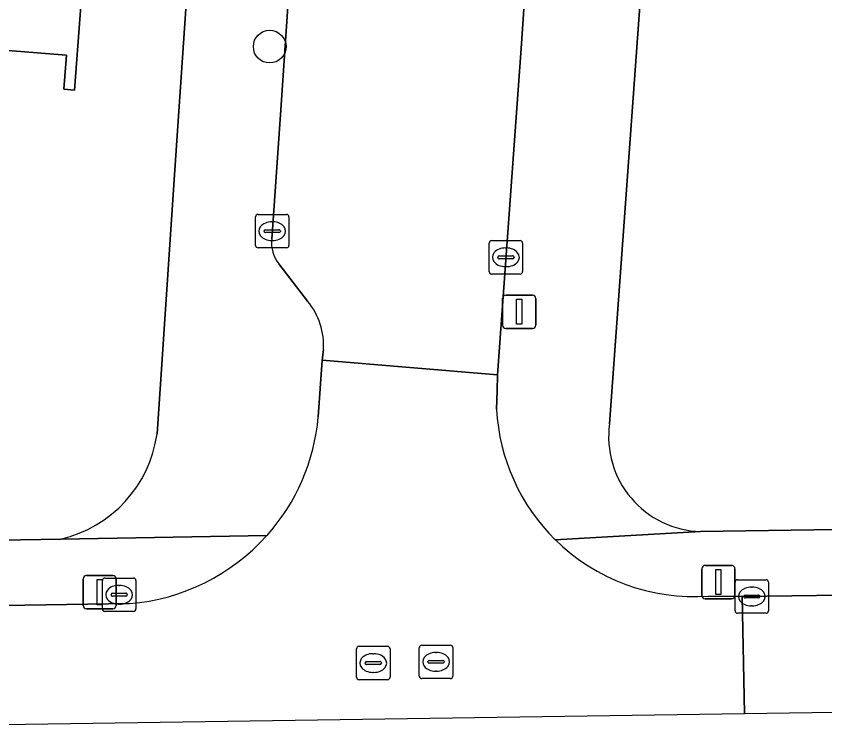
# Model space of a CAD drawing. Extents: x 161848 to 162726, y 385382 to 386521.
# Drawn here: x 162206.79 to 162230.99, y 385385.22 to 385406.67 of the extents above; entities that cross this region are included whole.
import ezdxf

# ---------------------------------------------------------------- set-up
doc = ezdxf.new("R2010")
doc.units = 0
for name, color, linetype in [('IMGEO_Boom', 7, 'Continuous'), ('IMGEO_Erf', 7, 'Continuous'), ('IMGEO_Groenvoorziening', 7, 'Continuous'), ('IMGEO_Kolk', 7, 'Continuous'), ('IMGEO_Lichtmast', 7, 'Continuous'), ('IMGEO_Pand', 7, 'Continuous'), ('IMGEO_Rijbaan_lokaal_open', 7, 'Continuous'), ('IMGEO_Rioolput', 7, 'Continuous'), ('IMGEO_Voetpad_open', 7, 'Continuous')]:
    doc.layers.add(name, color=color, linetype=linetype)

msp = doc.modelspace()

# ---------------------------------------------------------------- linework, layer by layer
at = {"layer": 'IMGEO_Boom'}
msp.add_circle((162214.377, 385405.762), 0.489, dxfattribs=at)
at = {"layer": 'IMGEO_Erf'}
for points in [[(162212.763, 385420.051), (162209.722, 385420.257), (162208.537, 385404.462), (162208.217, 385404.486), (162208.297, 385405.512), (162201.926, 385406.012), (162201.359, 385397.833), (162201.135, 385397.849), (162201.197, 385398.751), (162194.551, 385399.211), (162188.049, 385399.662), (162187.98, 385398.667), (162187.647, 385398.69), (162188.186, 385406.464), (162185.19, 385406.672), (162182.274, 385406.874), (162181.734, 385399.081), (162181.461, 385399.1), (162181.529, 385400.081), (162174.951, 385400.537)], [(162211.006, 385394.174), (162211.533, 385401.928), (162212.763, 385420.051)], [(162063.562, 385388.628), (162063.645, 385388.627), (162208.129, 385391.024)]]:
    msp.add_lwpolyline(points, dxfattribs=at)
msp.add_arc((162207.272, 385394.695), 3.77, 283.1354, 352.0516, dxfattribs=at)
at = {"layer": 'IMGEO_Groenvoorziening'}
for points in [[(162227.271, 385391.248), (162241.486, 385391.457), (162250.499, 385527.157), (162261.965, 385526.444), (162262.479, 385534.283), (162237.367, 385535.933)], [(162234.018, 385534.066), (162225.467, 385407.267), (162224.546, 385394.477)]]:
    msp.add_lwpolyline(points, dxfattribs=at)
msp.add_arc((162227.356, 385394.084), 2.838, 172.0487, 268.2743, dxfattribs=at)
at = {"layer": 'IMGEO_Kolk'}
for p, q in [((162214.028, 385400.74), (162214.88, 385400.74)), ((162213.953, 385399.814), (162213.953, 385400.666)), ((162214.441, 385400.52), (162214.466, 385400.52)), ((162214.954, 385400.666), (162214.954, 385399.814)), ((162214.212, 385400.234), (162214.212, 385400.246)), ((162214.65, 385400.197), (162214.252, 385400.197)), ((162214.255, 385400.283), (162214.653, 385400.283)), ((162214.696, 385400.246), (162214.696, 385400.234)), ((162214.464, 385399.96), (162214.439, 385399.96)), ((162221.019, 385399.957), (162221.871, 385399.957)), ((162214.88, 385399.74), (162214.028, 385399.74)), ((162220.944, 385399.031), (162220.944, 385399.883)), ((162221.432, 385399.737), (162221.457, 385399.737)), ((162221.945, 385399.883), (162221.945, 385399.031)), ((162221.203, 385399.451), (162221.203, 385399.463)), ((162221.246, 385399.5), (162221.644, 385399.5)), ((162221.687, 385399.463), (162221.687, 385399.451)), ((162221.641, 385399.414), (162221.243, 385399.414)), ((162221.455, 385399.177), (162221.43, 385399.177)), ((162221.871, 385398.957), (162221.019, 385398.957)), ((162209.373, 385388.932), (162209.373, 385389.784)), ((162209.448, 385389.858), (162210.3, 385389.858)), ((162210.374, 385389.784), (162210.374, 385388.932)), ((162228.375, 385389.805), (162229.227, 385389.805)), ((162209.861, 385389.638), (162209.886, 385389.638)), ((162228.3, 385388.879), (162228.3, 385389.731)), ((162228.788, 385389.585), (162228.813, 385389.585)), ((162229.301, 385389.731), (162229.301, 385388.879)), ((162209.632, 385389.352), (162209.632, 385389.364)), ((162210.07, 385389.315), (162209.672, 385389.315)), ((162209.675, 385389.401), (162210.073, 385389.401)), ((162210.116, 385389.364), (162210.116, 385389.352)), ((162228.559, 385389.299), (162228.559, 385389.311)), ((162228.602, 385389.348), (162229, 385389.348)), ((162229.043, 385389.311), (162229.043, 385389.299)), ((162209.884, 385389.078), (162209.859, 385389.078)), ((162228.997, 385389.262), (162228.599, 385389.262)), ((162210.3, 385388.858), (162209.448, 385388.858)), ((162228.811, 385389.025), (162228.786, 385389.025)), ((162229.227, 385388.805), (162228.375, 385388.805))]:
    msp.add_line(p, q, dxfattribs=at)
for points in [[(162214.028, 385400.74), (162214.88, 385400.74)], [(162213.953, 385399.814), (162213.953, 385400.666)], [(162214.954, 385400.666), (162214.954, 385399.814)], [(162221.019, 385399.957), (162221.871, 385399.957)], [(162214.88, 385399.74), (162214.028, 385399.74)], [(162220.944, 385399.031), (162220.944, 385399.883)], [(162221.945, 385399.883), (162221.945, 385399.031)], [(162221.871, 385398.957), (162221.019, 385398.957)], [(162209.373, 385388.932), (162209.373, 385389.784)], [(162209.448, 385389.858), (162210.3, 385389.858)], [(162210.374, 385389.784), (162210.374, 385388.932)], [(162228.375, 385389.805), (162229.227, 385389.805)], [(162228.3, 385388.879), (162228.3, 385389.731)], [(162229.301, 385389.731), (162229.301, 385388.879)], [(162210.3, 385388.858), (162209.448, 385388.858)], [(162229.227, 385388.805), (162228.375, 385388.805)]]:
    msp.add_lwpolyline(points, dxfattribs=at)
for centre, radius, start, end in [((162214.03, 385400.664), 0.0765, 91.552, 178.448), ((162214.03, 385400.664), 0.0765, 91.552, 178.448), ((162214.878, 385400.664), 0.0765, 1.552, 88.448), ((162214.878, 385400.664), 0.0765, 1.552, 88.448), ((162214.252, 385400.243), 0.0403, 85.8775, 175.7526), ((162214.249, 385400.233), 0.0366, 178.938, 274.7102), ((162214.653, 385400.24), 0.043, 264.8664, 352.4533), ((162214.657, 385400.245), 0.0386, 1.7309, 96.639), ((162221.021, 385399.881), 0.0765, 91.552, 178.448), ((162221.021, 385399.881), 0.0765, 91.552, 178.448), ((162221.869, 385399.881), 0.0765, 1.552, 88.448), ((162221.869, 385399.881), 0.0765, 1.552, 88.448), ((162214.03, 385399.816), 0.0765, 181.552, 268.448), ((162214.03, 385399.816), 0.0765, 181.552, 268.448), ((162214.878, 385399.816), 0.0765, 271.552, 358.448), ((162214.878, 385399.816), 0.0765, 271.552, 358.448), ((162221.243, 385399.46), 0.0403, 85.8775, 175.7526), ((162221.648, 385399.462), 0.0386, 1.7309, 96.639), ((162221.24, 385399.45), 0.0366, 178.938, 274.7102), ((162221.644, 385399.457), 0.043, 264.8664, 352.4533), ((162221.021, 385399.033), 0.0765, 181.552, 268.448), ((162221.021, 385399.033), 0.0765, 181.552, 268.448), ((162221.869, 385399.033), 0.0765, 271.552, 358.448), ((162221.869, 385399.033), 0.0765, 271.552, 358.448), ((162209.45, 385389.782), 0.0765, 91.552, 178.448), ((162209.45, 385389.782), 0.0765, 91.552, 178.448), ((162210.298, 385389.782), 0.0765, 1.552, 88.448), ((162210.298, 385389.782), 0.0765, 1.552, 88.448), ((162228.377, 385389.729), 0.0765, 91.552, 178.448), ((162228.377, 385389.729), 0.0765, 91.552, 178.448), ((162229.225, 385389.729), 0.0765, 1.552, 88.448), ((162229.225, 385389.729), 0.0765, 1.552, 88.448), ((162209.672, 385389.361), 0.0403, 85.8775, 175.7526), ((162209.669, 385389.351), 0.0366, 178.938, 274.7102), ((162210.073, 385389.358), 0.043, 264.8664, 352.4533), ((162210.077, 385389.363), 0.0386, 1.7309, 96.639), ((162228.599, 385389.308), 0.0403, 85.8775, 175.7526), ((162228.596, 385389.298), 0.0366, 178.938, 274.7102), ((162229, 385389.305), 0.043, 264.8664, 352.4533), ((162229.004, 385389.31), 0.0386, 1.7309, 96.639), ((162209.45, 385388.934), 0.0765, 181.552, 268.448), ((162209.45, 385388.934), 0.0765, 181.552, 268.448), ((162210.298, 385388.934), 0.0765, 271.552, 358.448), ((162210.298, 385388.934), 0.0765, 271.552, 358.448), ((162228.377, 385388.881), 0.0765, 181.552, 268.448), ((162228.377, 385388.881), 0.0765, 181.552, 268.448), ((162229.225, 385388.881), 0.0765, 271.552, 358.448), ((162229.225, 385388.881), 0.0765, 271.552, 358.448)]:
    msp.add_arc(centre, radius, start, end, dxfattribs=at)
for centre, major_axis, ratio, start_param, end_param in [((162214.44, 385400.24), (-0.387, 0.002), 0.722429, 4.712389, 7.853982), ((162214.465, 385400.24), (-0.39, 0.002), 0.717154, 1.570796, 4.712389), ((162221.431, 385399.457), (-0.387, 0.002), 0.722429, 4.712389, 7.853982), ((162221.456, 385399.457), (-0.39, 0.002), 0.717154, 1.570796, 4.712389), ((162209.86, 385389.358), (-0.387, 0.002), 0.722429, 4.712389, 7.853982), ((162209.885, 385389.358), (-0.39, 0.002), 0.717154, 1.570796, 4.712389), ((162228.787, 385389.305), (-0.387, 0.002), 0.722429, 4.712389, 7.853982), ((162228.812, 385389.305), (-0.39, 0.002), 0.717154, 1.570796, 4.712389)]:
    msp.add_ellipse(centre, major_axis=major_axis, ratio=ratio, start_param=start_param, end_param=end_param, dxfattribs=at)
at = {"layer": 'IMGEO_Lichtmast'}
for p, q in [((162221.446, 385398.326), (162222.236, 385398.326)), ((162222.236, 385398.326), (162221.446, 385398.326)), ((162221.346, 385397.426), (162221.346, 385398.226)), ((162221.346, 385398.226), (162221.346, 385397.426)), ((162222.336, 385398.226), (162222.336, 385397.426)), ((162222.336, 385397.426), (162222.336, 385398.226)), ((162222.236, 385397.326), (162221.446, 385397.326)), ((162221.446, 385397.326), (162222.236, 385397.326)), ((162227.307, 385389.337), (162227.307, 385390.137)), ((162227.307, 385390.137), (162227.307, 385389.337)), ((162227.407, 385390.237), (162228.197, 385390.237)), ((162228.197, 385390.237), (162227.407, 385390.237)), ((162228.297, 385390.137), (162228.297, 385389.337)), ((162228.297, 385389.337), (162228.297, 385390.137)), ((162208.796, 385389.035), (162208.796, 385389.835)), ((162208.796, 385389.835), (162208.796, 385389.035)), ((162208.896, 385389.935), (162209.686, 385389.935)), ((162209.686, 385389.935), (162208.896, 385389.935)), ((162209.786, 385389.835), (162209.786, 385389.035)), ((162209.786, 385389.035), (162209.786, 385389.835)), ((162228.197, 385389.237), (162227.407, 385389.237)), ((162227.407, 385389.237), (162228.197, 385389.237)), ((162209.686, 385388.935), (162208.896, 385388.935)), ((162208.896, 385388.935), (162209.686, 385388.935))]:
    msp.add_line(p, q, dxfattribs=at)
for points in [[(162221.766, 385398.201), (162221.916, 385398.201), (162221.916, 385397.451), (162221.766, 385397.451), (162221.766, 385398.201)], [(162227.727, 385390.112), (162227.877, 385390.112), (162227.877, 385389.362), (162227.727, 385389.362), (162227.727, 385390.112)], [(162209.216, 385389.81), (162209.366, 385389.81), (162209.366, 385389.06), (162209.216, 385389.06), (162209.216, 385389.81)]]:
    msp.add_lwpolyline(points, dxfattribs=at)
for centre, start, end in [((162221.446, 385398.226), 90, 180), ((162221.446, 385398.226), 90, 180), ((162222.236, 385398.226), 0, 90), ((162222.236, 385398.226), 360, 90), ((162221.446, 385397.426), 180, 270), ((162221.446, 385397.426), 180, 270), ((162222.236, 385397.426), 270, 0), ((162222.236, 385397.426), 270, 0), ((162227.407, 385390.137), 90, 180), ((162227.407, 385390.137), 90, 180), ((162228.197, 385390.137), 0, 90), ((162228.197, 385390.137), 360, 90), ((162208.896, 385389.835), 90, 180), ((162208.896, 385389.835), 90, 180), ((162209.686, 385389.835), 0, 90), ((162209.686, 385389.835), 360, 90), ((162227.407, 385389.337), 180, 270), ((162227.407, 385389.337), 180, 270), ((162228.197, 385389.337), 270, 0), ((162228.197, 385389.337), 270, 0), ((162208.896, 385389.035), 180, 270), ((162208.896, 385389.035), 180, 270), ((162209.686, 385389.035), 270, 0), ((162209.686, 385389.035), 270, 0)]:
    msp.add_arc(centre, 0.1, start, end, dxfattribs=at)
at = {"layer": 'IMGEO_Pand'}
msp.add_lwpolyline([(162194.551, 385399.211), (162201.197, 385398.751), (162201.135, 385397.849), (162201.359, 385397.833), (162201.926, 385406.012), (162208.297, 385405.512), (162208.217, 385404.486), (162208.537, 385404.462), (162209.722, 385420.257), (162204.732, 385420.564), (162202.699, 385420.689), (162202.438, 385417.349), (162201.814, 385409.364), (162195.279, 385409.817)], close=True, dxfattribs=at)
at = {"layer": 'IMGEO_Rijbaan_lokaal_open'}
for points in [[(162215.984, 385396.685), (162215.945, 385396.377), (162221.191, 385395.939), (162221.906, 385405.85), (162230.36, 385531.483)], [(162217.265, 385441.519), (162214.707, 385403.873), (162214.438, 385400.003)], [(162214.648, 385399.26), (162215.512, 385398.141)], [(162221.164, 385394.907), (162221.178, 385395.458), (162221.191, 385395.939), (162215.945, 385396.377), (162215.829, 385394.685)], [(162228.585, 385385.805), (162228.585, 385385.805), (162228.516, 385389.301), (162227.501, 385389.316)], [(162210.187, 385389.095), (162189.49, 385388.764), (162189.582, 385385.225), (162189.582, 385385.225), (162228.585, 385385.805)]]:
    msp.add_lwpolyline(points, dxfattribs=at)
msp.add_lwpolyline([(162263.481, 385386.324), (162263.481, 385386.324), (162263.43, 385389.776), (162228.516, 385389.301), (162228.585, 385385.805), (162228.585, 385385.805)], close=True, dxfattribs=at)
for centre, radius, start, end in [((162215.452, 385399.888), 1.021, 173.5586, 218.006), ((162213.924, 385396.822), 2.065, 356.2075, 39.7154), ((162227.076, 385395.222), 5.92, 183.053, 225.416), ((162209.705, 385395.222), 6.148, 318.2179, 354.9853), ((162209.7, 385395.237), 6.161, 274.5357, 318.1466), ((162227.076, 385395.219), 5.918, 225.3855, 274.1149)]:
    msp.add_arc(centre, radius, start, end, dxfattribs=at)
at = {"layer": 'IMGEO_Rioolput'}
for p, q in [((162218.929, 385387.849), (162219.781, 385387.849)), ((162216.976, 385386.888), (162216.976, 385387.74)), ((162217.051, 385387.814), (162217.903, 385387.814)), ((162217.977, 385387.74), (162217.977, 385386.888)), ((162218.854, 385386.923), (162218.854, 385387.775)), ((162219.342, 385387.629), (162219.367, 385387.629)), ((162219.855, 385387.775), (162219.855, 385386.923)), ((162217.464, 385387.594), (162217.489, 385387.594)), ((162219.156, 385387.392), (162219.554, 385387.392)), ((162217.235, 385387.308), (162217.235, 385387.32)), ((162217.673, 385387.271), (162217.275, 385387.271)), ((162217.278, 385387.357), (162217.676, 385387.357)), ((162217.719, 385387.32), (162217.719, 385387.308)), ((162219.113, 385387.343), (162219.113, 385387.355)), ((162219.551, 385387.306), (162219.153, 385387.306)), ((162219.597, 385387.355), (162219.597, 385387.343)), ((162217.487, 385387.034), (162217.462, 385387.034)), ((162219.365, 385387.069), (162219.34, 385387.069)), ((162217.903, 385386.814), (162217.051, 385386.814)), ((162219.781, 385386.849), (162218.929, 385386.849))]:
    msp.add_line(p, q, dxfattribs=at)
for points in [[(162218.929, 385387.849), (162219.781, 385387.849)], [(162216.976, 385386.888), (162216.976, 385387.74)], [(162217.051, 385387.814), (162217.903, 385387.814)], [(162217.977, 385387.74), (162217.977, 385386.888)], [(162218.854, 385386.923), (162218.854, 385387.775)], [(162219.855, 385387.775), (162219.855, 385386.923)], [(162217.903, 385386.814), (162217.051, 385386.814)], [(162219.781, 385386.849), (162218.929, 385386.849)]]:
    msp.add_lwpolyline(points, dxfattribs=at)
for centre, radius, start, end in [((162218.931, 385387.773), 0.0765, 91.552, 178.448), ((162218.931, 385387.773), 0.0765, 91.552, 178.448), ((162219.779, 385387.773), 0.0765, 1.552, 88.448), ((162219.779, 385387.773), 0.0765, 1.552, 88.448), ((162217.053, 385387.738), 0.0765, 91.552, 178.448), ((162217.053, 385387.738), 0.0765, 91.552, 178.448), ((162217.901, 385387.738), 0.0765, 1.552, 88.448), ((162217.901, 385387.738), 0.0765, 1.552, 88.448), ((162219.153, 385387.352), 0.0403, 85.8775, 175.7526), ((162219.558, 385387.354), 0.0386, 1.7309, 96.639), ((162217.275, 385387.317), 0.0403, 85.8775, 175.7526), ((162217.272, 385387.307), 0.0366, 178.938, 274.7102), ((162217.676, 385387.314), 0.043, 264.8664, 352.4533), ((162217.68, 385387.319), 0.0386, 1.7309, 96.639), ((162219.15, 385387.342), 0.0366, 178.938, 274.7102), ((162219.554, 385387.349), 0.043, 264.8664, 352.4533), ((162217.053, 385386.89), 0.0765, 181.552, 268.448), ((162217.053, 385386.89), 0.0765, 181.552, 268.448), ((162217.901, 385386.89), 0.0765, 271.552, 358.448), ((162217.901, 385386.89), 0.0765, 271.552, 358.448), ((162218.931, 385386.925), 0.0765, 181.552, 268.448), ((162218.931, 385386.925), 0.0765, 181.552, 268.448), ((162219.779, 385386.925), 0.0765, 271.552, 358.448), ((162219.779, 385386.925), 0.0765, 271.552, 358.448)]:
    msp.add_arc(centre, radius, start, end, dxfattribs=at)
for centre, major_axis, ratio, start_param, end_param in [((162219.341, 385387.349), (-0.387, 0.002), 0.722429, 4.712389, 7.853982), ((162219.366, 385387.349), (-0.39, 0.002), 0.717154, 1.570796, 4.712389), ((162217.463, 385387.314), (-0.387, 0.002), 0.722429, 4.712389, 7.853982), ((162217.488, 385387.314), (-0.39, 0.002), 0.717154, 1.570796, 4.712389)]:
    msp.add_ellipse(centre, major_axis=major_axis, ratio=ratio, start_param=start_param, end_param=end_param, dxfattribs=at)
at = {"layer": 'IMGEO_Voetpad_open'}
for points in [[(162224.546, 385394.477), (162225.467, 385407.267), (162234.018, 385534.066)], [(162230.36, 385531.483), (162221.906, 385405.85), (162221.191, 385395.939), (162221.178, 385395.458), (162221.164, 385394.907)], [(162214.845, 385450.785), (162214.439, 385444.863), (162213.116, 385425.264), (162212.864, 385421.543), (162212.763, 385420.051), (162211.533, 385401.928), (162211.006, 385394.174)], [(162214.438, 385400.003), (162214.707, 385403.873), (162217.265, 385441.519)], [(162215.512, 385398.141), (162214.648, 385399.26)], [(162215.829, 385394.685), (162215.945, 385396.377), (162215.984, 385396.685)], [(162268.215, 385391.656), (162261.661, 385391.753), (162257.257, 385391.689), (162255.343, 385391.66), (162243.197, 385391.482), (162241.486, 385391.457), (162227.271, 385391.248), (162222.92, 385391.006)], [(162222.92, 385391.006), (162227.271, 385391.248)], [(162214.289, 385391.126), (162208.129, 385391.024), (162063.645, 385388.627), (162063.562, 385388.628), (162059.733, 385388.652)], [(162208.129, 385391.024), (162214.289, 385391.126)], [(162159.789, 385389.475), (162168.907, 385389.617), (162168.923, 385388.434), (162179.744, 385388.632), (162179.733, 385389.813), (162188.697, 385389.937), (162188.726, 385388.73), (162189.49, 385388.764), (162210.187, 385389.095)], [(162227.501, 385389.316), (162228.516, 385389.301), (162263.43, 385389.776), (162264.005, 385389.816)]]:
    msp.add_lwpolyline(points, dxfattribs=at)
for centre, radius, start, end in [((162215.452, 385399.888), 1.021, 173.5586, 218.006), ((162213.924, 385396.822), 2.065, 356.2075, 39.7154), ((162227.076, 385395.222), 5.92, 183.053, 225.416), ((162209.705, 385395.222), 6.148, 318.2179, 354.9853), ((162227.356, 385394.084), 2.838, 172.0487, 268.2743), ((162207.272, 385394.695), 3.77, 283.1354, 352.0516), ((162209.7, 385395.237), 6.161, 274.5357, 318.1466), ((162227.076, 385395.219), 5.918, 225.3855, 274.1149)]:
    msp.add_arc(centre, radius, start, end, dxfattribs=at)

doc.saveas('drawing.dxf')
